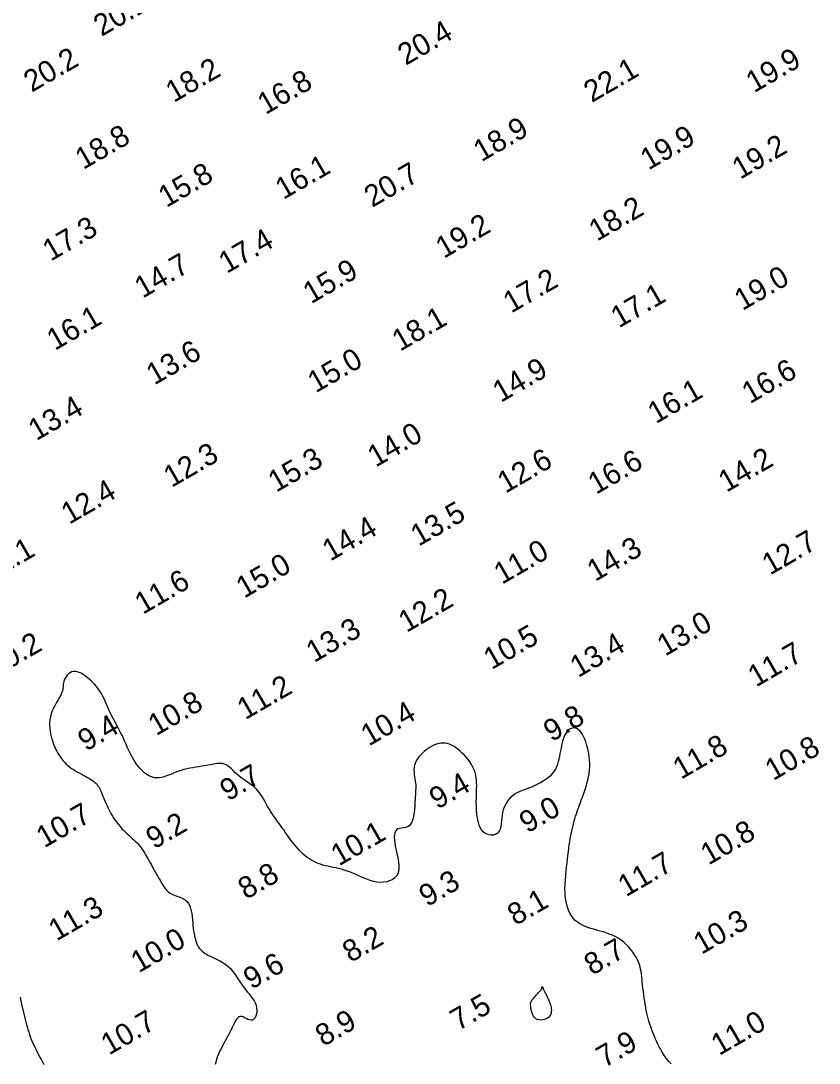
# Model space of a CAD drawing. Extents: x 3024098 to 3056816, y 418252 to 509144.
# Drawn here: x 3037357.5 to 3037542.5, y 419763.8 to 420005.3 of the extents above; entities that cross this region are included whole.
import ezdxf

# ---------------------------------------------------------------- set-up
doc = ezdxf.new("R2010")
doc.units = 0
doc.layers.add('V-CHAN-CONT-EL10', color=7, linetype='Continuous')
doc.layers.add('V-TOPO-SOUN-0911', color=7, linetype='Continuous')

msp = doc.modelspace()

# ---------------------------------------------------------------- linework, layer by layer
at = {"layer": 'V-CHAN-CONT-EL10'}
for points in [[(3037508.14, 419763.67), (3037507.68, 419764.17), (3037507.25, 419764.69), (3037506.85, 419765.23), (3037506.47, 419765.79), (3037506.1, 419766.38), (3037505.75, 419766.98), (3037505.41, 419767.61), (3037505.09, 419768.25), (3037504.78, 419768.91), (3037504.48, 419769.58), (3037504.2, 419770.25), (3037503.93, 419770.92), (3037503.68, 419771.59), (3037503.45, 419772.25), (3037503.24, 419772.9), (3037503.04, 419773.54), (3037502.86, 419774.17), (3037502.7, 419774.81), (3037502.54, 419775.46), (3037502.4, 419776.12), (3037502.27, 419776.8), (3037502.15, 419777.5), (3037502.04, 419778.23), (3037501.93, 419778.97), (3037501.83, 419779.73), (3037501.73, 419780.48), (3037501.64, 419781.23), (3037501.56, 419781.96), (3037501.49, 419782.66), (3037501.42, 419783.32), (3037501.35, 419783.94), (3037501.29, 419784.52), (3037501.21, 419785.08), (3037501.11, 419785.61), (3037500.99, 419786.14), (3037500.83, 419786.67), (3037500.63, 419787.21), (3037500.38, 419787.77), (3037500.07, 419788.36), (3037499.7, 419788.97), (3037499.28, 419789.58), (3037498.82, 419790.19), (3037498.31, 419790.78), (3037497.76, 419791.35), (3037497.18, 419791.88), (3037496.56, 419792.36), (3037495.91, 419792.78), (3037495.24, 419793.15), (3037494.55, 419793.48), (3037493.85, 419793.76), (3037493.14, 419794.01), (3037492.42, 419794.24), (3037491.7, 419794.45), (3037490.98, 419794.65), (3037490.27, 419794.85), (3037489.58, 419795.05), (3037488.9, 419795.28), (3037488.25, 419795.52), (3037487.63, 419795.8), (3037487.04, 419796.12), (3037486.48, 419796.49), (3037485.97, 419796.92), (3037485.5, 419797.42), (3037485.09, 419797.98), (3037484.72, 419798.6), (3037484.4, 419799.28), (3037484.13, 419800.01), (3037483.92, 419800.8), (3037483.75, 419801.63), (3037483.64, 419802.51), (3037483.58, 419803.43), (3037483.57, 419804.38), (3037483.6, 419805.35), (3037483.66, 419806.33), (3037483.74, 419807.31), (3037483.84, 419808.29), (3037483.95, 419809.26), (3037484.06, 419810.19), (3037484.17, 419811.1), (3037484.27, 419811.97), (3037484.37, 419812.8), (3037484.48, 419813.61), (3037484.58, 419814.4), (3037484.69, 419815.15), (3037484.8, 419815.89), (3037484.93, 419816.6), (3037485.06, 419817.29), (3037485.21, 419817.97), (3037485.36, 419818.62), (3037485.52, 419819.25), (3037485.68, 419819.87), (3037485.85, 419820.46), (3037486.03, 419821.04), (3037486.21, 419821.59), (3037486.39, 419822.13), (3037486.57, 419822.65), (3037486.75, 419823.17), (3037486.94, 419823.69), (3037487.14, 419824.22), (3037487.34, 419824.76), (3037487.55, 419825.33), (3037487.77, 419825.93), (3037488, 419826.56), (3037488.23, 419827.22), (3037488.46, 419827.92), (3037488.67, 419828.64), (3037488.87, 419829.37), (3037489.03, 419830.13), (3037489.17, 419830.9), (3037489.26, 419831.68), (3037489.31, 419832.46), (3037489.31, 419833.25), (3037489.27, 419834.03), (3037489.19, 419834.79), (3037489.08, 419835.55), (3037488.94, 419836.28), (3037488.77, 419836.99), (3037488.58, 419837.67), (3037488.37, 419838.32), (3037488.14, 419838.92), (3037487.89, 419839.48), (3037487.62, 419839.98), (3037487.34, 419840.43), (3037487.04, 419840.8), (3037486.72, 419841.1), (3037486.39, 419841.32), (3037486.04, 419841.46), (3037485.69, 419841.51), (3037485.34, 419841.48), (3037484.98, 419841.37), (3037484.64, 419841.19), (3037484.32, 419840.93), (3037484.02, 419840.61), (3037483.74, 419840.22), (3037483.5, 419839.76), (3037483.29, 419839.25), (3037483.11, 419838.69), (3037482.94, 419838.1), (3037482.8, 419837.48), (3037482.67, 419836.85), (3037482.54, 419836.2), (3037482.42, 419835.56), (3037482.3, 419834.92), (3037482.16, 419834.3), (3037482.01, 419833.69), (3037481.83, 419833.1), (3037481.61, 419832.52), (3037481.35, 419831.97), (3037481.03, 419831.43), (3037480.64, 419830.92), (3037480.19, 419830.44), (3037479.67, 419829.98), (3037479.1, 419829.55), (3037478.5, 419829.15), (3037477.87, 419828.78), (3037477.23, 419828.44), (3037476.58, 419828.13), (3037475.95, 419827.86), (3037475.34, 419827.62), (3037474.75, 419827.4), (3037474.19, 419827.2), (3037473.65, 419827), (3037473.12, 419826.79), (3037472.62, 419826.56), (3037472.14, 419826.29), (3037471.69, 419825.98), (3037471.25, 419825.62), (3037470.83, 419825.21), (3037470.45, 419824.76), (3037470.1, 419824.26), (3037469.79, 419823.72), (3037469.52, 419823.15), (3037469.29, 419822.55), (3037469.12, 419821.92), (3037469.01, 419821.27), (3037468.93, 419820.62), (3037468.87, 419819.98), (3037468.81, 419819.35), (3037468.73, 419818.76), (3037468.61, 419818.22), (3037468.44, 419817.74), (3037468.19, 419817.34), (3037467.86, 419817.03), (3037467.46, 419816.81), (3037467, 419816.69), (3037466.5, 419816.66), (3037466, 419816.72), (3037465.5, 419816.87), (3037465.03, 419817.12), (3037464.61, 419817.47), (3037464.25, 419817.91), (3037463.96, 419818.42), (3037463.71, 419819.01), (3037463.52, 419819.63), (3037463.37, 419820.29), (3037463.25, 419820.97), (3037463.17, 419821.64), (3037463.11, 419822.29), (3037463.07, 419822.92), (3037463.04, 419823.51), (3037463.03, 419824.09), (3037463.03, 419824.65), (3037463.04, 419825.2), (3037463.05, 419825.75), (3037463.07, 419826.3), (3037463.09, 419826.87), (3037463.11, 419827.46), (3037463.12, 419828.06), (3037463.11, 419828.67), (3037463.07, 419829.29), (3037463.01, 419829.92), (3037462.9, 419830.55), (3037462.75, 419831.18), (3037462.53, 419831.8), (3037462.25, 419832.42), (3037461.92, 419833.03), (3037461.54, 419833.62), (3037461.12, 419834.2), (3037460.66, 419834.74), (3037460.19, 419835.26), (3037459.7, 419835.75), (3037459.21, 419836.19), (3037458.72, 419836.6), (3037458.23, 419836.95), (3037457.75, 419837.26), (3037457.27, 419837.52), (3037456.79, 419837.73), (3037456.3, 419837.88), (3037455.82, 419837.98), (3037455.33, 419838.01), (3037454.84, 419837.98), (3037454.34, 419837.9), (3037453.84, 419837.76), (3037453.35, 419837.57), (3037452.86, 419837.34), (3037452.37, 419837.06), (3037451.89, 419836.75), (3037451.42, 419836.41), (3037450.96, 419836.04), (3037450.53, 419835.65), (3037450.11, 419835.23), (3037449.74, 419834.8), (3037449.4, 419834.34), (3037449.12, 419833.86), (3037448.89, 419833.36), (3037448.72, 419832.85), (3037448.63, 419832.33), (3037448.59, 419831.79), (3037448.61, 419831.26), (3037448.66, 419830.73), (3037448.73, 419830.21), (3037448.81, 419829.7), (3037448.89, 419829.21), (3037448.95, 419828.75), (3037448.99, 419828.32), (3037449.01, 419827.9), (3037449, 419827.49), (3037448.98, 419827.06), (3037448.95, 419826.6), (3037448.91, 419826.1), (3037448.87, 419825.54), (3037448.83, 419824.91), (3037448.79, 419824.2), (3037448.75, 419823.42), (3037448.69, 419822.62), (3037448.61, 419821.81), (3037448.49, 419821.04), (3037448.33, 419820.33), (3037448.11, 419819.71), (3037447.82, 419819.21), (3037447.46, 419818.85), (3037447.05, 419818.62), (3037446.6, 419818.47), (3037446.14, 419818.37), (3037445.68, 419818.3), (3037445.25, 419818.22), (3037444.87, 419818.1), (3037444.54, 419817.9), (3037444.31, 419817.61), (3037444.15, 419817.22), (3037444.06, 419816.75), (3037444.03, 419816.2), (3037444.06, 419815.58), (3037444.13, 419814.92), (3037444.25, 419814.2), (3037444.39, 419813.46), (3037444.56, 419812.69), (3037444.74, 419811.91), (3037444.9, 419811.13), (3037445.02, 419810.36), (3037445.1, 419809.62), (3037445.1, 419808.92), (3037445.02, 419808.27), (3037444.82, 419807.68), (3037444.51, 419807.16), (3037444.08, 419806.72), (3037443.55, 419806.35), (3037442.95, 419806.07), (3037442.27, 419805.87), (3037441.55, 419805.75), (3037440.79, 419805.73), (3037440.02, 419805.79), (3037439.23, 419805.94), (3037438.44, 419806.16), (3037437.66, 419806.44), (3037436.88, 419806.76), (3037436.1, 419807.11), (3037435.34, 419807.45), (3037434.59, 419807.79), (3037433.86, 419808.09), (3037433.14, 419808.35), (3037432.45, 419808.57), (3037431.77, 419808.76), (3037431.11, 419808.92), (3037430.47, 419809.06), (3037429.84, 419809.19), (3037429.23, 419809.32), (3037428.63, 419809.45), (3037428.06, 419809.59), (3037427.49, 419809.74), (3037426.94, 419809.91), (3037426.4, 419810.11), (3037425.88, 419810.32), (3037425.36, 419810.57), (3037424.85, 419810.84), (3037424.36, 419811.15), (3037423.87, 419811.5), (3037423.4, 419811.88), (3037422.93, 419812.29), (3037422.47, 419812.73), (3037422.02, 419813.19), (3037421.58, 419813.67), (3037421.15, 419814.17), (3037420.73, 419814.69), (3037420.32, 419815.21), (3037419.92, 419815.74), (3037419.53, 419816.28), (3037419.15, 419816.81), (3037418.77, 419817.34), (3037418.41, 419817.86), (3037418.04, 419818.38), (3037417.69, 419818.88), (3037417.34, 419819.36), (3037416.99, 419819.83), (3037416.65, 419820.3), (3037416.32, 419820.77), (3037415.98, 419821.24), (3037415.65, 419821.73), (3037415.33, 419822.24), (3037415.01, 419822.77), (3037414.69, 419823.33), (3037414.37, 419823.91), (3037414.04, 419824.51), (3037413.69, 419825.1), (3037413.33, 419825.69), (3037412.95, 419826.26), (3037412.54, 419826.8), (3037412.1, 419827.3), (3037411.62, 419827.77), (3037411.11, 419828.18), (3037410.58, 419828.58), (3037410.05, 419828.95), (3037409.51, 419829.3), (3037408.98, 419829.66), (3037408.47, 419830.02), (3037407.98, 419830.4), (3037407.53, 419830.8), (3037407.11, 419831.21), (3037406.7, 419831.61), (3037406.31, 419832), (3037405.92, 419832.36), (3037405.52, 419832.68), (3037405.11, 419832.94), (3037404.67, 419833.13), (3037404.2, 419833.25), (3037403.7, 419833.29), (3037403.17, 419833.27), (3037402.62, 419833.21), (3037402.03, 419833.11), (3037401.42, 419832.99), (3037400.79, 419832.86), (3037400.14, 419832.73), (3037399.47, 419832.61), (3037398.78, 419832.51), (3037398.08, 419832.4), (3037397.37, 419832.28), (3037396.66, 419832.16), (3037395.95, 419832.02), (3037395.25, 419831.85), (3037394.55, 419831.65), (3037393.87, 419831.42), (3037393.2, 419831.16), (3037392.54, 419830.9), (3037391.91, 419830.64), (3037391.29, 419830.4), (3037390.69, 419830.19), (3037390.11, 419830.04), (3037389.56, 419829.94), (3037389.02, 419829.92), (3037388.51, 419829.97), (3037388.02, 419830.08), (3037387.55, 419830.25), (3037387.1, 419830.47), (3037386.66, 419830.74), (3037386.24, 419831.06), (3037385.84, 419831.41), (3037385.44, 419831.78), (3037385.06, 419832.19), (3037384.7, 419832.63), (3037384.34, 419833.09), (3037384, 419833.58), (3037383.67, 419834.1), (3037383.35, 419834.65), (3037383.04, 419835.22), (3037382.74, 419835.82), (3037382.44, 419836.44), (3037382.16, 419837.08), (3037381.88, 419837.73), (3037381.59, 419838.38), (3037381.31, 419839.03), (3037381.02, 419839.68), (3037380.71, 419840.31), (3037380.4, 419840.93), (3037380.09, 419841.54), (3037379.77, 419842.13), (3037379.45, 419842.71), (3037379.14, 419843.28), (3037378.83, 419843.85), (3037378.54, 419844.41), (3037378.26, 419844.96), (3037378, 419845.52), (3037377.75, 419846.07), (3037377.52, 419846.61), (3037377.29, 419847.16), (3037377.05, 419847.69), (3037376.81, 419848.22), (3037376.56, 419848.73), (3037376.29, 419849.24), (3037376, 419849.73), (3037375.68, 419850.22), (3037375.35, 419850.69), (3037374.99, 419851.14), (3037374.61, 419851.59), (3037374.21, 419852.02), (3037373.8, 419852.43), (3037373.36, 419852.83), (3037372.91, 419853.21), (3037372.44, 419853.57), (3037371.97, 419853.89), (3037371.49, 419854.17), (3037371.02, 419854.38), (3037370.56, 419854.53), (3037370.11, 419854.6), (3037369.68, 419854.59), (3037369.28, 419854.48), (3037368.9, 419854.28), (3037368.56, 419854.02), (3037368.25, 419853.71), (3037367.98, 419853.36), (3037367.75, 419853), (3037367.58, 419852.63), (3037367.45, 419852.28), (3037367.37, 419851.95), (3037367.33, 419851.64), (3037367.31, 419851.35), (3037367.3, 419851.04), (3037367.27, 419850.73), (3037367.22, 419850.39), (3037367.12, 419850.01), (3037366.96, 419849.59), (3037366.74, 419849.11), (3037366.45, 419848.58), (3037366.12, 419848.01), (3037365.78, 419847.4), (3037365.43, 419846.76), (3037365.09, 419846.11), (3037364.79, 419845.43), (3037364.54, 419844.75), (3037364.35, 419844.07), (3037364.23, 419843.39), (3037364.17, 419842.72), (3037364.16, 419842.05), (3037364.2, 419841.39), (3037364.28, 419840.74), (3037364.39, 419840.1), (3037364.53, 419839.48), (3037364.7, 419838.87), (3037364.89, 419838.29), (3037365.1, 419837.72), (3037365.32, 419837.17), (3037365.57, 419836.64), (3037365.83, 419836.13), (3037366.1, 419835.64), (3037366.39, 419835.17), (3037366.69, 419834.73), (3037367, 419834.3), (3037367.33, 419833.89), (3037367.67, 419833.51), (3037368.04, 419833.14), (3037368.42, 419832.79), (3037368.82, 419832.45), (3037369.25, 419832.14), (3037369.7, 419831.84), (3037370.17, 419831.55), (3037370.65, 419831.28), (3037371.14, 419831.01), (3037371.62, 419830.76), (3037372.1, 419830.51), (3037372.55, 419830.27), (3037372.98, 419830.04), (3037373.38, 419829.8), (3037373.75, 419829.57), (3037374.09, 419829.34), (3037374.4, 419829.1), (3037374.68, 419828.86), (3037374.94, 419828.62), (3037375.17, 419828.36), (3037375.37, 419828.1), (3037375.56, 419827.82), (3037375.72, 419827.53), (3037375.88, 419827.21), (3037376.03, 419826.88), (3037376.19, 419826.51), (3037376.35, 419826.1), (3037376.53, 419825.66), (3037376.73, 419825.18), (3037376.95, 419824.65), (3037377.2, 419824.09), (3037377.47, 419823.49), (3037377.76, 419822.89), (3037378.07, 419822.28), (3037378.39, 419821.67), (3037378.73, 419821.08), (3037379.08, 419820.51), (3037379.44, 419819.98), (3037379.81, 419819.49), (3037380.18, 419819.02), (3037380.56, 419818.58), (3037380.94, 419818.16), (3037381.33, 419817.76), (3037381.73, 419817.38), (3037382.12, 419817), (3037382.52, 419816.64), (3037382.92, 419816.28), (3037383.31, 419815.92), (3037383.69, 419815.56), (3037384.06, 419815.21), (3037384.42, 419814.85), (3037384.76, 419814.49), (3037385.08, 419814.12), (3037385.37, 419813.74), (3037385.65, 419813.36), (3037385.91, 419812.96), (3037386.16, 419812.55), (3037386.41, 419812.13), (3037386.65, 419811.69), (3037386.91, 419811.23), (3037387.17, 419810.76), (3037387.45, 419810.27), (3037387.74, 419809.76), (3037388.04, 419809.24), (3037388.35, 419808.71), (3037388.66, 419808.17), (3037388.96, 419807.64), (3037389.27, 419807.1), (3037389.56, 419806.58), (3037389.84, 419806.06), (3037390.11, 419805.56), (3037390.39, 419805.09), (3037390.69, 419804.63), (3037391, 419804.21), (3037391.34, 419803.83), (3037391.72, 419803.49), (3037392.14, 419803.19), (3037392.61, 419802.95), (3037393.12, 419802.73), (3037393.65, 419802.54), (3037394.18, 419802.35), (3037394.71, 419802.14), (3037395.2, 419801.9), (3037395.65, 419801.61), (3037396.05, 419801.26), (3037396.37, 419800.82), (3037396.63, 419800.32), (3037396.83, 419799.75), (3037396.98, 419799.14), (3037397.1, 419798.49), (3037397.19, 419797.82), (3037397.26, 419797.14), (3037397.33, 419796.45), (3037397.39, 419795.78), (3037397.46, 419795.12), (3037397.54, 419794.48), (3037397.64, 419793.86), (3037397.74, 419793.27), (3037397.87, 419792.71), (3037398.02, 419792.18), (3037398.19, 419791.69), (3037398.39, 419791.24), (3037398.62, 419790.82), (3037398.89, 419790.44), (3037399.2, 419790.09), (3037399.54, 419789.77), (3037399.93, 419789.46), (3037400.37, 419789.17), (3037400.85, 419788.89), (3037401.39, 419788.62), (3037401.96, 419788.35), (3037402.56, 419788.07), (3037403.18, 419787.77), (3037403.8, 419787.45), (3037404.41, 419787.09), (3037405, 419786.69), (3037405.55, 419786.25), (3037406.06, 419785.74), (3037406.54, 419785.19), (3037406.98, 419784.61), (3037407.4, 419784), (3037407.81, 419783.37), (3037408.22, 419782.75), (3037408.63, 419782.13), (3037409.06, 419781.53), (3037409.5, 419780.95), (3037409.94, 419780.4), (3037410.39, 419779.87), (3037410.81, 419779.35), (3037411.2, 419778.83), (3037411.54, 419778.31), (3037411.82, 419777.79), (3037412.02, 419777.24), (3037412.14, 419776.68), (3037412.18, 419776.12), (3037412.15, 419775.57), (3037412.05, 419775.07), (3037411.89, 419774.61), (3037411.68, 419774.24), (3037411.43, 419773.97), (3037411.14, 419773.8), (3037410.82, 419773.77), (3037410.48, 419773.85), (3037410.13, 419773.99), (3037409.77, 419774.17), (3037409.41, 419774.37), (3037409.05, 419774.54), (3037408.71, 419774.65), (3037408.39, 419774.68), (3037408.1, 419774.59), (3037407.83, 419774.4), (3037407.57, 419774.12), (3037407.33, 419773.77), (3037407.1, 419773.36), (3037406.87, 419772.9), (3037406.64, 419772.41), (3037406.4, 419771.91), (3037406.14, 419771.4), (3037405.88, 419770.9), (3037405.61, 419770.39), (3037405.34, 419769.88), (3037405.06, 419769.38), (3037404.78, 419768.87), (3037404.5, 419768.36), (3037404.23, 419767.85), (3037403.97, 419767.33), (3037403.71, 419766.82), (3037403.46, 419766.29), (3037403.23, 419765.76), (3037403.02, 419765.22), (3037402.84, 419764.67), (3037402.68, 419764.1), (3037402.54, 419763.51)], [(3037362.94, 419763.49), (3037362.6, 419764.08), (3037362.26, 419764.67), (3037361.94, 419765.27), (3037361.62, 419765.85), (3037361.32, 419766.44), (3037361.03, 419767.02), (3037360.75, 419767.6), (3037360.48, 419768.17), (3037360.23, 419768.74), (3037360, 419769.31), (3037359.78, 419769.88), (3037359.58, 419770.44), (3037359.4, 419771.01), (3037359.23, 419771.58), (3037359.07, 419772.16), (3037358.91, 419772.75), (3037358.75, 419773.36), (3037358.6, 419773.98), (3037358.44, 419774.63), (3037358.27, 419775.3), (3037358.09, 419776), (3037357.92, 419776.73), (3037357.74, 419777.48), (3037357.57, 419778.28), (3037357.4, 419779.1)]]:
    msp.add_lwpolyline(points, dxfattribs=at)
msp.add_lwpolyline([(3037476.52, 419774.39), (3037476.28, 419774.71), (3037476.09, 419775.07), (3037475.94, 419775.46), (3037475.82, 419775.86), (3037475.74, 419776.26), (3037475.68, 419776.64), (3037475.64, 419776.98), (3037475.62, 419777.26), (3037475.61, 419777.5), (3037475.62, 419777.71), (3037475.66, 419777.89), (3037475.72, 419778.07), (3037475.81, 419778.24), (3037475.93, 419778.42), (3037476.08, 419778.62), (3037476.27, 419778.85), (3037476.49, 419779.11), (3037476.72, 419779.38), (3037476.96, 419779.65), (3037477.2, 419779.92), (3037477.43, 419780.18), (3037477.64, 419780.41), (3037477.81, 419780.61), (3037477.96, 419780.77), (3037478.06, 419780.89), (3037478.14, 419780.99), (3037478.19, 419781.06), (3037478.22, 419781.12), (3037478.23, 419781.16), (3037478.24, 419781.21), (3037478.24, 419781.25), (3037478.24, 419781.31), (3037478.25, 419781.36), (3037478.25, 419781.42), (3037478.26, 419781.48), (3037478.26, 419781.53), (3037478.27, 419781.57), (3037478.29, 419781.6), (3037478.3, 419781.61), (3037478.31, 419781.59), (3037478.33, 419781.56), (3037478.35, 419781.5), (3037478.38, 419781.43), (3037478.41, 419781.34), (3037478.45, 419781.24), (3037478.5, 419781.13), (3037478.55, 419781), (3037478.61, 419780.87), (3037478.67, 419780.72), (3037478.75, 419780.57), (3037478.83, 419780.4), (3037478.93, 419780.21), (3037479.03, 419780.02), (3037479.14, 419779.8), (3037479.26, 419779.57), (3037479.39, 419779.32), (3037479.52, 419779.06), (3037479.66, 419778.78), (3037479.79, 419778.48), (3037479.92, 419778.17), (3037480.05, 419777.85), (3037480.16, 419777.51), (3037480.26, 419777.16), (3037480.34, 419776.8), (3037480.39, 419776.44), (3037480.42, 419776.08), (3037480.4, 419775.73), (3037480.35, 419775.39), (3037480.24, 419775.07), (3037480.07, 419774.77), (3037479.84, 419774.5), (3037479.54, 419774.27), (3037479.19, 419774.08), (3037478.79, 419773.94), (3037478.38, 419773.85), (3037477.96, 419773.82), (3037477.54, 419773.85), (3037477.16, 419773.96), (3037476.81, 419774.13)], close=True, dxfattribs=at)

# ---------------------------------------------------------------- texts
at = {"layer": 'V-TOPO-SOUN-0911'}
for s, p in [('20.1 ', (3037376.21, 420001.59)), ('20.4 ', (3037446.7, 419994.89)), ('20.2 ', (3037360.02, 419988.65)), ('19.9 ', (3037527.37, 419988.52)), ('18.2 ', (3037392.93, 419986.26)), ('22.1 ', (3037489.79, 419986.27)), ('16.8 ', (3037414.19, 419983.47)), ('18.9 ', (3037464.22, 419972.54)), ('18.8 ', (3037371.96, 419970.74)), ('19.9 ', (3037502.9, 419970.61)), ('19.2 ', (3037524.16, 419968.48)), ('15.8 ', (3037391.22, 419961.95)), ('16.1 ', (3037418.34, 419963.8)), ('20.7 ', (3037438.92, 419961.98)), ('18.2 ', (3037490.99, 419954.14)), ('19.2 ', (3037455.49, 419950.14)), ('17.3 ', (3037364.42, 419949.51)), ('17.4 ', (3037405.2, 419946.66)), ('14.7 ', (3037385.71, 419940.92)), ('15.9 ', (3037424.75, 419939.64)), ('19.0 ', (3037524.67, 419938.06)), ('17.2 ', (3037471.11, 419937.47)), ('17.1 ', (3037496.06, 419934.04)), ('16.1 ', (3037365.38, 419928.83)), ('18.1 ', (3037445.37, 419928.63)), ('13.6 ', (3037388.43, 419920.81)), ('15.0 ', (3037425.82, 419919)), ('14.9 ', (3037468.68, 419916.77)), ('16.6 ', (3037526.42, 419916.48)), ('16.1 ', (3037504.62, 419911.86)), ('13.4 ', (3037361.1, 419907.94)), ('14.0 ', (3037439.7, 419901.78)), ('12.3 ', (3037392.43, 419897.09)), ('15.3 ', (3037416.65, 419895.97)), ('12.6 ', (3037469.79, 419895.75)), ('16.6 ', (3037490.76, 419895.48)), ('14.2 ', (3037520.98, 419895.97)), ('12.4 ', (3037368.71, 419888.55)), ('13.5 ', (3037449.67, 419883.47)), ('14.4 ', (3037429.21, 419880.02)), ('14.3 ', (3037490.56, 419875.3)), ('12.7 ', (3037531.08, 419876.78)), ('12.1 ', (3037349.9, 419875.09)), ('11.0 ', (3037468.96, 419874.64)), ('15.0 ', (3037409.25, 419871.43)), ('11.6 ', (3037385.77, 419867.69)), ('12.2 ', (3037446.86, 419863.49)), ('13.3 ', (3037425.47, 419856.53)), ('13.0 ', (3037506.79, 419858.01)), ('10.5 ', (3037466.57, 419854.89)), ('10.2 ', (3037351.52, 419853.19)), ('13.4 ', (3037486.63, 419853.06)), ('11.7 ', (3037527.83, 419850.86)), ('11.2 ', (3037409.49, 419843.28)), ('10.8 ', (3037388.86, 419839.57)), ('10.4 ', (3037438.14, 419837.18)), ('9.4', (3037372.58, 419835.97)), ('9.8', (3037480.46, 419838.17)), ('11.8 ', (3037510.45, 419829.47)), ('10.8 ', (3037531.8, 419829.17)), ('9.7', (3037405.49, 419824.42)), ('9.4', (3037454.01, 419822.52)), ('9.0', (3037474.86, 419817)), ('10.7 ', (3037362.94, 419813.59)), ('9.2', (3037388.37, 419813.3)), ('10.1 ', (3037431.2, 419809.4)), ('10.8 ', (3037516.84, 419809.62)), ('11.7 ', (3037497.72, 419802.27)), ('8.8', (3037409.69, 419801.65)), ('9.3', (3037451.62, 419799.95)), ('8.1', (3037472.11, 419795.6)), ('11.3 ', (3037365.79, 419792.03)), ('10.3 ', (3037515.2, 419788.92)), ('10.0 ', (3037384.84, 419784.65)), ('8.2', (3037433.9, 419787.02)), ('8.7', (3037489.87, 419784.07)), ('9.6', (3037410.94, 419780.79)), ('7.5', (3037458.83, 419771.24)), ('10.7 ', (3037377.93, 419765.59)), ('8.9', (3037427.6, 419767.6)), ('11.0 ', (3037519.29, 419765.49)), ('7.9', (3037492.7, 419762.68))]:
    msp.add_text(s, height=5, rotation=30, dxfattribs=at).set_placement(p)

doc.saveas('drawing.dxf')
